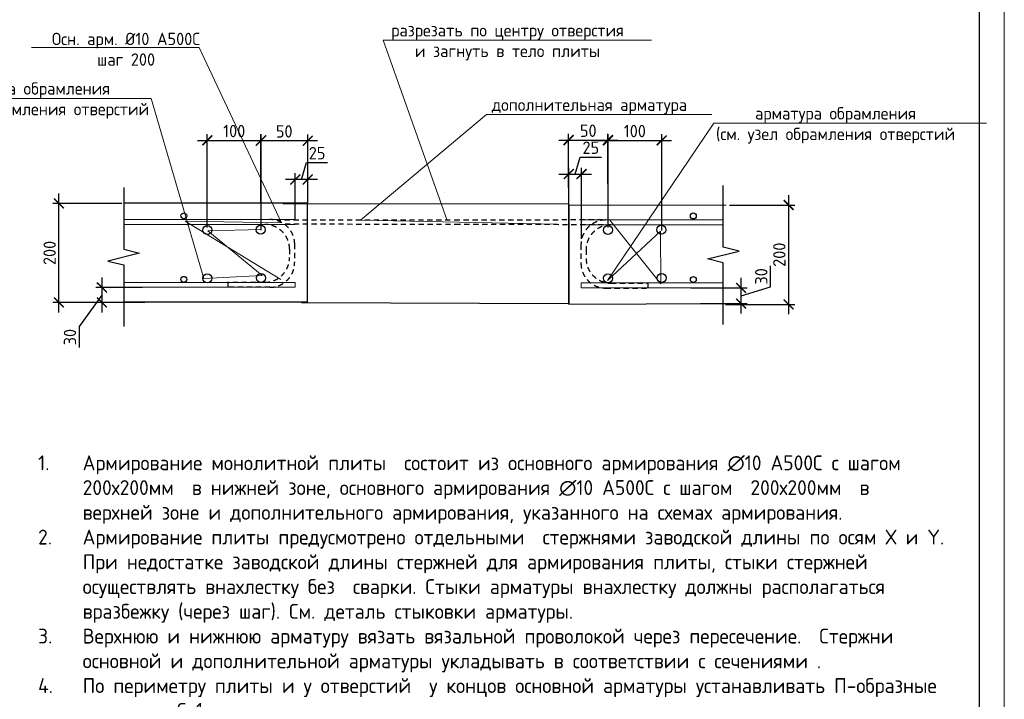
# Model space of a CAD drawing. Header units: millimetres. Extents: x -5898314 to 1055204, y -720802 to 1562611.
# Tile 274 of 362: x -35666 to -15787, y -48558 to -34827. Entities that reach past the tile are written whole.
import ezdxf
from ezdxf import colors
from ezdxf.entities.mleader import LeaderData, LeaderLine
from ezdxf.math import Vec2, Vec3

# ---------------------------------------------------------------- set-up
doc = ezdxf.new("R2010")
doc.units = ezdxf.units.MM
doc.linetypes.add('01 Штриховая _4 мм_', pattern=[6, 3.5, -2.5])
for name, color, linetype, lineweight in [('Перекрытие ж_бетон', 1, 'Continuous', 30), ('подоснова', 151, 'Continuous', 5), ('поз.', 2, 'Continuous', 25), ('РАЗМЕРЫ', 1, 'Continuous', 9), ('ТОНКИЕ', 7, 'Continuous', 9)]:
    doc.layers.add(name, color=color, linetype=linetype, lineweight=lineweight)
doc.layers.add('ТОЛСТЫЕ_ОСНОВНЫЕ', color=6, linetype='Continuous')
doc.styles.add('GOST-2.304_Type-B', font='GOST_Common.ttf')
doc.styles.add('ГОСТ', font='GOST_Common.ttf')
doc.dimstyles.new('СПДС', dxfattribs={"dimscale": 100, "dimtxt": 2.5, "dimasz": 2, "dimexe": 1.25, "dimexo": 0, "dimtad": 1, "dimdec": 0, "dimrnd": 5, "dimtxsty": 'GOST-2.304_Type-B', "dimblk": 'ARCHTICK', "dimcen": 2.5, "dimdle": 2, "dimclrd": 1, "dimclre": 1, "dimclrt": 1, "dimadec": 0, "dimazin": 2, "dimtfac": 0.75, "dimtdec": 0, "dimtmove": 1, "dimatfit": 3, "dimfxl": 1, "dimtfillclr": 256, "dimtolj": 1, "dimarcsym": 1})

# ---------------------------------------------------------------- blocks, each defined once
blk = doc.blocks.new('*U1581')
at = {"layer": 'ТОЛСТЫЕ_ОСНОВНЫЕ', "color": 6}
blk.add_lwpolyline([(20, 5), (886, 5), (886, 415), (20, 415)], close=True, dxfattribs=at)
at = {"layer": 'ТОНКИЕ'}
blk.add_lwpolyline([(0, 0), (891, 0), (891, 420), (0, 420)], close=True, dxfattribs=at)
blk = doc.blocks.new('_ArchTick')
at = {"color": 0, "linetype": 'ByBlock', "const_width": 0.15}
blk.add_lwpolyline([(-0.5, -0.5), (0.5, 0.5)], dxfattribs=at)
blk = doc.blocks.new('*D1541')
at = {"layer": 'DEFPOINTS', "color": 0, "lineweight": 0, "transparency": 16777216}
for p in [(-30102, -38055), (-29852, -38534), (-30102, -38874)]:
    blk.add_point(p, dxfattribs=at)
at = {"layer": 'РАЗМЕРЫ', "color": 1, "lineweight": -2, "transparency": 16777216}
for p, q in [((-29977, -38055), (-29874, -37711)), ((-29874, -37711), (-29449, -37711)), ((-30102, -38874), (-30102, -37930)), ((-29852, -38534), (-29852, -37930)), ((-29652, -38055), (-30302, -38055))]:
    blk.add_line(p, q, dxfattribs=at)
at = {"layer": 'РАЗМЕРЫ', "color": 1, "lineweight": -2, "transparency": 16777216, "xscale": 200, "yscale": 200, "zscale": 200, "rotation": 180}
blk.add_blockref('_ArchTick', (-30102, -38055), dxfattribs=at)
at = {"layer": 'РАЗМЕРЫ', "color": 1, "lineweight": -2, "transparency": 16777216, "xscale": 200, "yscale": 200, "zscale": 200}
blk.add_blockref('_ArchTick', (-29852, -38055), dxfattribs=at)
at = {"layer": 'РАЗМЕРЫ', "color": 1, "lineweight": 0, "transparency": 16777216, "insert": (-29662, -37524), "char_height": 250, "attachment_point": 5, "style": 'GOST-2.304_Type-B'}
blk.add_mtext('\\A1;25', dxfattribs=at)
blk = doc.blocks.new('_None')
blk = doc.blocks.new('*D1542')
at = {"layer": 'DEFPOINTS', "color": 0, "lineweight": 0, "transparency": 16777216}
for p in [(-34874, -38540), (-33602, -38540), (-33682, -40540)]:
    blk.add_point(p, dxfattribs=at)
at = {"layer": 'РАЗМЕРЫ', "color": 1, "lineweight": -2, "transparency": 16777216}
for p, q in [((-34874, -40740), (-34874, -38340)), ((-33602, -38540), (-34999, -38540)), ((-33682, -40540), (-34999, -40540))]:
    blk.add_line(p, q, dxfattribs=at)
at = {"layer": 'РАЗМЕРЫ', "color": 1, "lineweight": -2, "transparency": 16777216, "xscale": 200, "yscale": 200, "zscale": 200}
for p, rotation in [((-34874, -38540), 90), ((-34874, -40540), 270)]:
    blk.add_blockref('_ArchTick', p, dxfattribs=dict(at, rotation=rotation))
at = {"layer": 'РАЗМЕРЫ', "color": 1, "lineweight": 0, "transparency": 16777216, "insert": (-35062, -39540), "char_height": 250, "attachment_point": 5, "rotation": 90, "style": 'GOST-2.304_Type-B'}
blk.add_mtext('\\A1;200', dxfattribs=at)
blk = doc.blocks.new('*D1543')
at = {"layer": 'DEFPOINTS', "color": 0, "lineweight": 0, "transparency": 16777216}
for p in [(-33188, -40239), (-34006, -40540), (-33141, -40540)]:
    blk.add_point(p, dxfattribs=at)
at = {"layer": 'РАЗМЕРЫ', "color": 1, "lineweight": -2, "transparency": 16777216}
for p, q in [((-34006, -40039), (-34006, -40740)), ((-33188, -40239), (-34131, -40239)), ((-34006, -40390), (-34464, -41028)), ((-33141, -40540), (-34131, -40540)), ((-34464, -41028), (-34464, -41453))]:
    blk.add_line(p, q, dxfattribs=at)
at = {"layer": 'РАЗМЕРЫ', "color": 1, "lineweight": -2, "transparency": 16777216, "xscale": 200, "yscale": 200, "zscale": 200}
for p, rotation in [((-34006, -40239), 90), ((-34006, -40540), 270)]:
    blk.add_blockref('_ArchTick', p, dxfattribs=dict(at, rotation=rotation))
at = {"layer": 'РАЗМЕРЫ', "color": 1, "lineweight": 0, "transparency": 16777216, "insert": (-34651, -41241), "char_height": 250, "attachment_point": 5, "rotation": 90, "style": 'GOST-2.304_Type-B'}
blk.add_mtext('\\A1;30', dxfattribs=at)
blk = doc.blocks.new('*D1544')
at = {"layer": 'DEFPOINTS', "color": 0, "lineweight": 0, "transparency": 16777216}
for p in [(-24322, -37946), (-24322, -39255), (-24579, -40573)]:
    blk.add_point(p, dxfattribs=at)
at = {"layer": 'РАЗМЕРЫ', "color": 1, "lineweight": -2, "transparency": 16777216}
for p, q in [((-24450, -37946), (-24347, -37602)), ((-24347, -37602), (-23922, -37602)), ((-24779, -37946), (-24122, -37946)), ((-24579, -40573), (-24579, -37821)), ((-24322, -39255), (-24322, -37821))]:
    blk.add_line(p, q, dxfattribs=at)
at = {"layer": 'РАЗМЕРЫ', "color": 1, "lineweight": -2, "transparency": 16777216, "xscale": 200, "yscale": 200, "zscale": 200, "rotation": 180}
blk.add_blockref('_ArchTick', (-24579, -37946), dxfattribs=at)
at = {"layer": 'РАЗМЕРЫ', "color": 1, "lineweight": -2, "transparency": 16777216, "xscale": 200, "yscale": 200, "zscale": 200}
blk.add_blockref('_ArchTick', (-24322, -37946), dxfattribs=at)
at = {"layer": 'РАЗМЕРЫ', "color": 1, "lineweight": 0, "transparency": 16777216, "insert": (-24135, -37414), "char_height": 250, "attachment_point": 5, "style": 'GOST-2.304_Type-B'}
blk.add_mtext('\\A1;25', dxfattribs=at)
blk = doc.blocks.new('*D1545')
at = {"layer": 'DEFPOINTS', "color": 0, "lineweight": 0, "transparency": 16777216}
for p in [(-21335, -38572), (-21413, -40580), (-20141, -40580)]:
    blk.add_point(p, dxfattribs=at)
at = {"layer": 'РАЗМЕРЫ', "color": 1, "lineweight": -2, "transparency": 16777216}
for p, q in [((-20141, -38372), (-20141, -40780)), ((-21335, -38572), (-20016, -38572)), ((-21413, -40580), (-20016, -40580))]:
    blk.add_line(p, q, dxfattribs=at)
at = {"layer": 'РАЗМЕРЫ', "color": 1, "lineweight": -2, "transparency": 16777216, "xscale": 200, "yscale": 200, "zscale": 200}
for p, rotation in [((-20141, -38572), 90), ((-20141, -40580), 270)]:
    blk.add_blockref('_ArchTick', p, dxfattribs=dict(at, rotation=rotation))
at = {"layer": 'РАЗМЕРЫ', "color": 1, "lineweight": 0, "transparency": 16777216, "insert": (-20329, -39576), "char_height": 250, "attachment_point": 5, "rotation": 90, "style": 'GOST-2.304_Type-B'}
blk.add_mtext('\\A1;200', dxfattribs=at)
blk = doc.blocks.new('*D1546')
at = {"layer": 'DEFPOINTS', "color": 0, "lineweight": 0, "transparency": 16777216}
for p in [(-22118, -40246), (-21101, -40246), (-21919, -40563)]:
    blk.add_point(p, dxfattribs=at)
at = {"layer": 'РАЗМЕРЫ', "color": 1, "lineweight": -2, "transparency": 16777216}
for p, q in [((-20507, -40226), (-20507, -39801)), ((-21101, -40763), (-21101, -40046)), ((-22118, -40246), (-20976, -40246)), ((-21101, -40405), (-20507, -40226)), ((-21919, -40563), (-20976, -40563))]:
    blk.add_line(p, q, dxfattribs=at)
at = {"layer": 'РАЗМЕРЫ', "color": 1, "lineweight": -2, "transparency": 16777216, "xscale": 200, "yscale": 200, "zscale": 200}
for p, rotation in [((-21101, -40246), 90), ((-21101, -40563), 270)]:
    blk.add_blockref('_ArchTick', p, dxfattribs=dict(at, rotation=rotation))
at = {"layer": 'РАЗМЕРЫ', "color": 1, "lineweight": 0, "transparency": 16777216, "insert": (-20694, -40014), "char_height": 250, "attachment_point": 5, "rotation": 90, "style": 'GOST-2.304_Type-B'}
blk.add_mtext('\\A1;30', dxfattribs=at)
blk = doc.blocks.new('*D1547')
at = {"color": 1, "lineweight": -2, "transparency": 16777216}
for p, q in [((-24584, -38220), (-24584, -37134)), ((-23791, -38141), (-23791, -37134)), ((-24784, -37259), (-23591, -37259))]:
    blk.add_line(p, q, dxfattribs=at)
at = {"layer": 'DEFPOINTS', "color": 0, "lineweight": 0, "transparency": 16777216}
for p in [(-23791, -37259), (-23791, -38141, 11856), (-24584, -38220)]:
    blk.add_point(p, dxfattribs=at)
at = {"color": 1, "lineweight": -2, "transparency": 16777216, "xscale": 200, "yscale": 200, "zscale": 200, "rotation": 180}
blk.add_blockref('_ArchTick', (-24584, -37259), dxfattribs=at)
at = {"color": 1, "lineweight": -2, "transparency": 16777216, "xscale": 200, "yscale": 200, "zscale": 200}
blk.add_blockref('_ArchTick', (-23791, -37259), dxfattribs=at)
at = {"color": 1, "lineweight": 0, "transparency": 16777216, "insert": (-24187, -37071), "char_height": 250, "attachment_point": 5, "style": 'GOST-2.304_Type-B'}
blk.add_mtext('\\A1;50', dxfattribs=at)
blk = doc.blocks.new('*D1548')
at = {"color": 1, "lineweight": -2, "transparency": 16777216}
for p, q in [((-23788, -39028), (-23788, -37140)), ((-22704, -39086), (-22704, -37140)), ((-23988, -37265), (-22504, -37265))]:
    blk.add_line(p, q, dxfattribs=at)
at = {"layer": 'DEFPOINTS', "color": 0, "lineweight": 0, "transparency": 16777216}
for p in [(-22704, -37265), (-23788, -39028), (-22704, -39086)]:
    blk.add_point(p, dxfattribs=at)
at = {"color": 1, "lineweight": -2, "transparency": 16777216, "xscale": 200, "yscale": 200, "zscale": 200, "rotation": 180}
blk.add_blockref('_ArchTick', (-23788, -37265), dxfattribs=at)
at = {"color": 1, "lineweight": -2, "transparency": 16777216, "xscale": 200, "yscale": 200, "zscale": 200}
blk.add_blockref('_ArchTick', (-22704, -37265), dxfattribs=at)
at = {"color": 1, "lineweight": 0, "transparency": 16777216, "insert": (-23246, -37078), "char_height": 250, "attachment_point": 5, "style": 'GOST-2.304_Type-B'}
blk.add_mtext('\\A1;100', dxfattribs=at)
blk = doc.blocks.new('*D1549')
at = {"color": 1, "lineweight": -2, "transparency": 16777216}
for p, q in [((-31878, -39028), (-31878, -37140)), ((-30791, -39079), (-30791, -37140)), ((-32078, -37265), (-30591, -37265))]:
    blk.add_line(p, q, dxfattribs=at)
at = {"layer": 'DEFPOINTS', "color": 0, "lineweight": 0, "transparency": 16777216}
for p in [(-30791, -37265), (-31878, -39028), (-30791, -39079)]:
    blk.add_point(p, dxfattribs=at)
at = {"color": 1, "lineweight": -2, "transparency": 16777216, "xscale": 200, "yscale": 200, "zscale": 200, "rotation": 180}
blk.add_blockref('_ArchTick', (-31878, -37265), dxfattribs=at)
at = {"color": 1, "lineweight": -2, "transparency": 16777216, "xscale": 200, "yscale": 200, "zscale": 200}
blk.add_blockref('_ArchTick', (-30791, -37265), dxfattribs=at)
at = {"color": 1, "lineweight": 0, "transparency": 16777216, "insert": (-31335, -37078), "char_height": 250, "attachment_point": 5, "style": 'GOST-2.304_Type-B'}
blk.add_mtext('\\A1;100', dxfattribs=at)
blk = doc.blocks.new('*D1550')
at = {"color": 1, "lineweight": -2, "transparency": 16777216}
for p, q in [((-30800, -38539), (-30800, -37147)), ((-29851, -38539), (-29851, -37147)), ((-29651, -37272), (-31000, -37272))]:
    blk.add_line(p, q, dxfattribs=at)
at = {"layer": 'DEFPOINTS', "color": 0, "lineweight": 0, "transparency": 16777216}
for p in [(-30800, -37272), (-30800, -38539), (-29851, -38539)]:
    blk.add_point(p, dxfattribs=at)
at = {"color": 1, "lineweight": -2, "transparency": 16777216, "xscale": 200, "yscale": 200, "zscale": 200, "rotation": 180}
blk.add_blockref('_ArchTick', (-30800, -37272), dxfattribs=at)
at = {"color": 1, "lineweight": -2, "transparency": 16777216, "xscale": 200, "yscale": 200, "zscale": 200}
blk.add_blockref('_ArchTick', (-29851, -37272), dxfattribs=at)
at = {"color": 1, "lineweight": 0, "transparency": 16777216, "insert": (-30326, -37085), "char_height": 250, "attachment_point": 5, "style": 'GOST-2.304_Type-B'}
blk.add_mtext('\\A1;50', dxfattribs=at)

msp = doc.modelspace()

# ---------------------------------------------------------------- linework, layer by layer
at = {"linetype": '01 Штриховая _4 мм_', "ltscale": 500}
msp.add_line((-27080.6, -38324.44), (-27080.6, -38324.44, -22669.98), dxfattribs=at)
for p, q in [((-30351.44, -38539.76), (-24587.71, -38547.51)), ((-29979.58, -40543.95), (-24588.67, -40559.83))]:
    msp.add_line(p, q)
at = {"color": 3, "linetype": 'Continuous', "lineweight": 30}
for centre, radius in [((-32352.27, -38789.05), 60), ((-22066, -38792.57), 60), ((-31880.54, -39076.85), 90.69), ((-30801.46, -39071.21), 90.69), ((-23790.79, -39076.85), 90.69), ((-22711.71, -39071.21), 90.69), ((-30794.74, -40046.04), 90.69), ((-22704.99, -40046.04), 90.69), ((-32352.27, -40074.05), 60), ((-31878.51, -40052.49), 90.69), ((-23788.76, -40052.49), 90.69), ((-22066, -40077.57), 60)]:
    msp.add_circle(centre, radius, dxfattribs=at)
at = {"layer": 'Перекрытие ж_бетон', "color": 7, "linetype": 'Continuous', "lineweight": 30}
for p, q in [((-29852.24, -38534.05), (-33565.6, -38534.05)), ((-29852.24, -40534.05), (-29852.24, -38534.05)), ((-24578.56, -38572.83), (-21405.94, -38571.16)), ((-24578.56, -38572.83), (-24578.56, -40572.83)), ((-29852.24, -40534.05), (-33565.6, -40534.05)), ((-24578.56, -40572.83), (-21454.71, -40561.49))]:
    msp.add_line(p, q, dxfattribs=at)
at = {"layer": 'Перекрытие ж_бетон', "color": 252, "linetype": 'Continuous', "lineweight": 9, "true_color": 0x939598}
for p, q in [((-30614.56, -38863.9), (-33565.6, -38863.9)), ((-30102.27, -38864.05), (-33565.6, -38864.05)), ((-30718.82, -38962.81), (-33565.6, -38962.81)), ((-30102.27, -38962.96), (-33565.6, -38962.96)), ((-24328.53, -38873.92), (-21460.95, -38873.92)), ((-23868.56, -38873.92), (-21460.95, -38873.92)), ((-23834.08, -38874.24), (-21460.95, -38874.24)), ((-24328.53, -38972.83), (-21460.95, -38972.83)), ((-23729.83, -38973.15), (-21460.95, -38973.15)), ((-30102.27, -40134.05), (-33565.6, -40134.05)), ((-24328.53, -40143.92), (-21460.95, -40143.92)), ((-30562.24, -40232.96), (-33565.6, -40232.96)), ((-30102.27, -40232.96), (-33565.6, -40232.96)), ((-24328.53, -40242.83), (-21460.95, -40242.83))]:
    msp.add_line(p, q, dxfattribs=at)
at = {"layer": 'Перекрытие ж_бетон', "color": 3, "linetype": '01 Штриховая _4 мм_', "lineweight": 30, "ltscale": 30}
for p, q in [((-26792.21, -38874.99), (-30461.37, -38878.28, 100.26)), ((-26787.27, -38962.96), (-30308.54, -38961.38)), ((-23897.51, -38873.14), (-26836.71, -38877.36)), ((-23884.27, -38970.96), (-26823.46, -38964.29)), ((-30114.61, -39358.11), (-30114.61, -39733.8)), ((-30218.87, -39457.02), (-30218.87, -39633.8)), ((-24334.08, -39374.24), (-24334.08, -39749.93)), ((-24229.83, -39473.15), (-24229.83, -39649.93)), ((-30718.87, -40133.8), (-31464.75, -40133.8)), ((-23729.83, -40149.93), (-22983.94, -40149.93)), ((-30614.61, -40233.8), (-31464.75, -40233.8)), ((-23834.08, -40249.93), (-22983.94, -40249.93))]:
    msp.add_line(p, q, dxfattribs=at)
at = {"layer": 'Перекрытие ж_бетон', "color": 3, "linetype": 'Continuous', "lineweight": 30}
for p, q in [((-31464.75, -40133.8), (-31464.75, -40233.8)), ((-22983.94, -40149.93), (-22983.94, -40249.93))]:
    msp.add_line(p, q, dxfattribs=at)
at = {"layer": 'Перекрытие ж_бетон', "color": 251, "linetype": 'Continuous', "lineweight": 9, "true_color": 0x636466}
for p, q in [((-30102.27, -40134.05), (-30102.27, -40232.96)), ((-24327.77, -40144.85), (-24327.77, -40243.76))]:
    msp.add_line(p, q, dxfattribs=at)
at = {"layer": 'Перекрытие ж_бетон', "color": 3, "linetype": '01 Штриховая _4 мм_', "lineweight": 30, "ltscale": 30}
for centre, start, end in [((-30718.17, -39463.51), 0, 90), ((-30613.91, -39364.6), 0, 90), ((-23834.08, -39374.24), 90, 180), ((-23729.83, -39473.15), 90, 180), ((-30718.87, -39633.8), 270, 0), ((-30614.61, -39733.8), 270, 0), ((-23834.08, -39749.93), 180, 270), ((-23729.83, -39649.93), 180, 270)]:
    msp.add_arc(centre, 500, start, end, dxfattribs=at)
at = {"layer": 'поз.', "linetype": 'Continuous'}
for points in [[(-33565.6, -38221.03), (-33565.6, -39463.03), (-33245.6, -39543.03), (-33885.6, -39703.03), (-33565.6, -39783.03), (-33565.6, -41025.03)], [(-21460.95, -40982.73), (-21460.95, -39740.73), (-21780.95, -39660.73), (-21140.95, -39500.73), (-21460.95, -39420.73), (-21460.95, -38178.73)]]:
    msp.add_lwpolyline(points, dxfattribs=at)

# ---------------------------------------------------------------- block references
at = {"xscale": 100, "yscale": 100, "zscale": 100}
msp.add_blockref('*U1581', (-104886.91, -62289.53), dxfattribs=at)

# ---------------------------------------------------------------- texts
at = {"insert": (-35294.62, -43630.39), "char_height": 300, "width": 18500, "attachment_point": 1, "style": 'ГОСТ'}
msp.add_mtext('\\pxi-3,l3,ql,t3;{\\C7;1.^IАрмирование монолитной плиты  состоит из основного армирования ∅10 А500С с шагом  200х200мм  в нижней зоне, основного армирования ∅10 А500С с шагом  200х200мм  в  верхней зоне и дополнительного армирования, указанного на схемах армирования.\\P2.^IАрмирование плиты предусмотрено отдельными  стержнями заводской длины по осям Х и Y. При недостатке заводской длины стержней для армирования плиты, стыки стержней осуществлять внахлестку без  сварки. Стыки арматуры внахлестку должны располагаться вразбежку (через шаг). См. деталь стыковки арматуры.\\P3.^IВерхнюю и нижнюю арматуру вязать вязальной проволокой через пересечение.  Стержни основной и дополнительной арматуры укладывать в соответствии с сечениями .\\P4.^IПо периметру плиты и у отверстий  у концов основной арматуры устанавливать П-образные элементы Ск1.\\P5.^IПозиции со знаком "*" укладываются с шагом 100 мм\\P6.^I Для фиксации в проектном положении стержней верхней сетки устанавливать фиксаторы Ф1 с шагом 600х600мм.\\P7.^IДиаметр оправки стержня при d<20мм - 5d, при d≥20мм - 8d\\P8.^IКаркасы поперечного армирования устанавливаются до начала устройство верхней сетки армирования.\\P9.^IВ местах расположения отверстий осуществить прерывания основной и дополнительной сеток арматуры. Отверстия обрамляются двумя стержнями арматуры d 12. см. узел обрамления отверстий.\\P10.^IОбрамление отверстий выполнить в соотвии с узлом, расход стали на обрамление учтен на листе 3.\\P11.^IПроемы размерами до 300х300 допускается выполнять по месту методом алмазного бурения.}', dxfattribs=at)

# ---------------------------------------------------------------- dimensions: what is measured, and where the dimension line sits
at = {"lineweight": 0}
for base, p1, p2, text, picture, middle in [((-30791.41, -37265.35), (-31877.62, -39027.68), (-30791.41, -39078.85), '100', '*D1549', (-31334.52, -37077.85)), ((-30799.63, -37272.3), (-29851.4, -38539.02), (-30799.63, -38539.02), '50', '*D1550', (-30325.51, -37084.8)), ((-23790.96, -37258.67), (-24583.54, -38219.78), (-23790.96, -38140.5, 11855.59), '50', '*D1547', (-24187.25, -37071.17)), ((-22704.42, -37265.35), (-23787.87, -39027.68), (-22704.42, -39086.39), '100', '*D1548', (-23246.14, -37077.85))]:
    dim = msp.add_linear_dim(base=base, p1=p1, p2=p2, text=text, dimstyle='СПДС', dxfattribs=at)
    dim.commit()
    dim.dimension.update_dxf_attribs({"geometry": picture, "text_midpoint": middle})
at = {"layer": 'РАЗМЕРЫ', "color": 1, "lineweight": 0}
dim = msp.add_linear_dim(base=(-30102.27, -38055.1), p1=(-29852.24, -38534.05), p2=(-30102.27, -38874.05), dimstyle='СПДС', override={"dimlfac": 0.1, "dimrnd": 5}, dxfattribs=at)
dim.commit()
dim.dimension.update_dxf_attribs({"geometry": '*D1541', "text_midpoint": (-29811.63, -37523.85)})
for base, p1, p2, angle, override, picture, middle in [((-24321.73, -37945.58), (-24578.56, -40572.83), (-24321.73, -39254.93), 180, {"dimlfac": 0.1}, '*D1544', (-24284.52, -37414.33)), ((-34874.08, -38540.42), (-33682.39, -40540.14), (-33601.8, -38540.42), 90, {"dimlfac": 0.1, "dimrnd": 5}, '*D1542', (-35061.58, -39540.28)), ((-20141.21, -40580.33), (-21334.52, -38571.67), (-21413.49, -40580.33), 270, {"dimlfac": 0.1, "dimrnd": 5}, '*D1545', (-20328.71, -39576)), ((-21100.62, -40246.32), (-21918.79, -40562.87), (-22117.84, -40246.32), 270, {"dimlfac": 0.1, "dimrnd": 5}, '*D1546', (-20694.37, -40163.97))]:
    dim = msp.add_linear_dim(base=base, p1=p1, p2=p2, angle=angle, dimstyle='СПДС', override=override, dxfattribs=at)
    dim.commit()
    dim.dimension.update_dxf_attribs({"geometry": picture, "text_midpoint": middle})
dim = msp.add_linear_dim(base=(-34006.05, -40540.14), p1=(-33187.88, -40239.05), p2=(-33141.15, -40540.14), angle=90, dimstyle='СПДС', override={"dimlfac": 0.1}, dxfattribs=at)
dim.commit()
dim.dimension.update_dxf_attribs({"geometry": '*D1543', "text_midpoint": (-34463.52, -41090.75), "dimtype": 160})

# ---------------------------------------------------------------- leaders
at = {"layer": 'подоснова', "color": 2, "ltscale": 0.3}
ml = msp.add_multileader_mtext('Standard', dxfattribs=at)
ml.set_content('разрезать по центру отверстия \\Pи загнуть в тело плиты', color=2, style='GOST-2.304_Type-B')
ml.set_leader_properties(color=256, linetype='ByLayer', lineweight=15)
ml.set_arrow_properties(name='NONE')
ml.build(insert=Vec2(0, 0))
ml.multileader.update_dxf_attribs({"text_left_attachment_type": 6, "text_right_attachment_type": 6, "dogleg_length": 0.1, "arrow_head_size": 18})
ctx = ml.context
ctx.base_point, ctx.char_height, ctx.arrow_head_size, ctx.landing_gap_size, ctx.plane_origin = Vec3(-28327.41, -35241.98), 250, 18, 20, Vec3(-30410.78, -31033.56)
ctx.left_attachment, ctx.right_attachment, ctx.text_align_type = 6, 6, 1
notes = []
notes.append((ctx, [(0, (1, 1, 0), (-28327.51, -35241.98), (1, 0), 0.1, [(0, [(-27036.2, -38885.07)], 0, [])])]))
ctx.mtext.insert, ctx.mtext.alignment, ctx.mtext.flow_direction = Vec3(-25816.5, -34916.98), 2, 5
ml = msp.add_multileader_mtext('Standard', dxfattribs=at)
ml.set_content('Осн. арм. %%C10 А500С\\Pшаг 200', color=2, style='GOST-2.304_Type-B')
ml.set_leader_properties(color=256, linetype='ByLayer', lineweight=15)
ml.set_arrow_properties(name='NONE')
ml.build(insert=Vec2(0, 0))
ml.multileader.update_dxf_attribs({"text_left_attachment_type": 6, "text_right_attachment_type": 6, "dogleg_length": 0.1, "arrow_head_size": 18})
ctx = ml.context
ctx.base_point, ctx.char_height, ctx.arrow_head_size, ctx.landing_gap_size, ctx.plane_origin = Vec3(-34991.95, -35391.01, 200), 250, 18, 20, Vec3(-41933.54, -32060.56, 200)
ctx.left_attachment, ctx.right_attachment, ctx.text_align_type = 6, 6, 1
notes.append((ctx, [(1, (1, 1, 0), (-32045.04, -35391.01, 200), (-1, 0), 0.1, [(4, [(-30393.78, -40076.61, 200), (-32322.93, -38900.39, 200), (-30378.57, -38932.38, 200)], 0, [])])]))
ctx.mtext.insert, ctx.mtext.alignment, ctx.mtext.flow_direction = Vec3(-33518.55, -35091.01, 200), 2, 5
ml = msp.add_multileader_mtext('Standard', dxfattribs=at)
ml.set_content('арматура обрамления \\P(см. узел обрамления отверстий', color=2, style='GOST-2.304_Type-B')
ml.set_leader_properties(color=256, linetype='ByLayer', lineweight=15)
ml.set_arrow_properties(name='NONE')
ml.build(insert=Vec2(0, 0))
ml.multileader.update_dxf_attribs({"text_left_attachment_type": 6, "text_right_attachment_type": 6, "dogleg_length": 0.1, "arrow_head_size": 18})
ctx = ml.context
ctx.base_point, ctx.char_height, ctx.arrow_head_size, ctx.landing_gap_size, ctx.plane_origin = Vec3(-37920.96, -36416.95), 250, 18, 20, Vec3(-33654.67, -31052.56)
ctx.left_attachment, ctx.right_attachment, ctx.text_align_type = 6, 6, 1
notes.append((ctx, [(1, (1, 1, 0), (-33011.55, -36416.95), (-1, 0), 0.1, [(1, [(-30785.72, -39067.3), (-31865.74, -39095.88), (-30768.55, -39996.95), (-31948.68, -40053.88)], 0, [])])]))
ctx.mtext.insert, ctx.mtext.alignment, ctx.mtext.flow_direction = Vec3(-35466.3, -36091.95), 2, 5
ml = msp.add_multileader_mtext('Standard', dxfattribs=at)
ml.set_content('дополнительная арматура', color=2, style='GOST-2.304_Type-B')
ml.set_leader_properties(color=256, linetype='ByLayer', lineweight=15)
ml.set_arrow_properties(name='NONE')
ml.build(insert=Vec2(0, 0))
ml.multileader.update_dxf_attribs({"text_left_attachment_type": 6, "text_right_attachment_type": 6, "dogleg_length": 0.1, "arrow_head_size": 18})
ctx = ml.context
ctx.base_point, ctx.char_height, ctx.arrow_head_size, ctx.landing_gap_size, ctx.plane_origin = Vec3(-26238.55, -36745.76), 250, 18, 20, Vec3(-28321.92, -32537.34)
ctx.left_attachment, ctx.right_attachment, ctx.text_align_type = 6, 6, 1
notes.append((ctx, [(0, (1, 1, 0), (-26238.65, -36745.76), (1, 0), 0.1, [(1, [(-24808.68, -38961.48), (-28788.78, -38875.09)], 0, [])])]))
ctx.mtext.insert, ctx.mtext.alignment, ctx.mtext.flow_direction = Vec3(-24163.25, -36420.76), 2, 5
ml = msp.add_multileader_mtext('Standard', dxfattribs=at)
ml.set_content('арматура обрамления \\P(см. узел обрамления отверстий', color=2, style='GOST-2.304_Type-B')
ml.set_leader_properties(color=256, linetype='ByLayer', lineweight=15)
ml.set_arrow_properties(name='NONE')
ml.build(insert=Vec2(0, 0))
ml.multileader.update_dxf_attribs({"text_left_attachment_type": 6, "text_right_attachment_type": 6, "dogleg_length": 0.1, "arrow_head_size": 18})
ctx = ml.context
ctx.base_point, ctx.char_height, ctx.arrow_head_size, ctx.landing_gap_size, ctx.plane_origin = Vec3(-21649.15, -36919.24), 250, 18, 20, Vec3(-20698.52, -32537.34)
ctx.left_attachment, ctx.right_attachment, ctx.text_align_type = 6, 6, 1
notes.append((ctx, [(0, (1, 1, 0), (-21649.25, -36919.24), (1, 0), 0.1, [(3, [(-23752.16, -38875.09), (-22718.65, -40166.55), (-22728.5, -39102.74), (-23799.11, -40098.1)], 0, [])])]))
ctx.mtext.insert, ctx.mtext.alignment, ctx.mtext.flow_direction = Vec3(-19194.49, -36594.24), 2, 5
for ctx, leaders in notes:
    for number, flags, end, landing, length, lines in leaders:
        leader = LeaderData()
        leader.index, (leader.has_last_leader_line, leader.has_dogleg_vector, leader.attachment_direction) = number, flags
        leader.last_leader_point, leader.dogleg_vector, leader.dogleg_length = Vec3(end), Vec3(landing), length
        for number, points, colour, breaks in lines:
            line = LeaderLine()
            line.index, line.vertices, line.color, line.breaks = number, Vec3.list(points), colors.encode_raw_color(colour), breaks
            leader.lines.append(line)
        ctx.leaders.append(leader)

doc.saveas('drawing.dxf')
